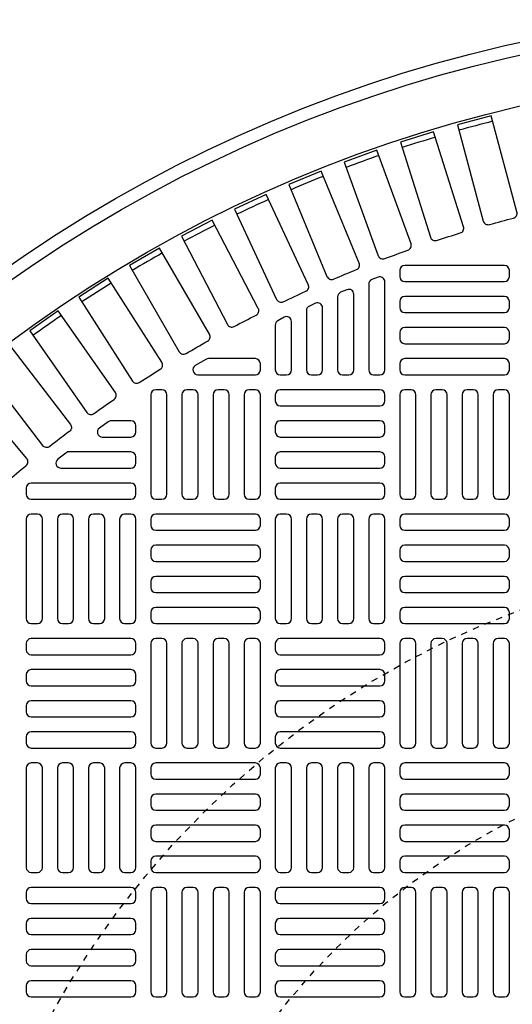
# Model space of a CAD drawing. Extents: x -169 to 6736, y -208 to 3022.
# Tile 606 of 656: x 5949.61 to 5957.4, y 1323.91 to 1339.49. Entities that reach past the tile are written whole.
import ezdxf

# ---------------------------------------------------------------- set-up
doc = ezdxf.new("R2010")
doc.units = 0
doc.header["$MEASUREMENT"] = 0
doc.linetypes.add('HIDDEN2', pattern=[0.28125, 0.1875, -0.09375])
doc.layers.get('DEFPOINTS').update_dxf_attribs({"linetype": 'CONTINUOUS'})
for name, color, linetype in [('TANK-MANHOLE-COVER-40', 2, 'CONTINUOUS'), ('TANK-MANHOLE-COVER-HATCH-40', 252, 'CONTINUOUS'), ('TANK-SLOPE', 3, 'CONTINUOUS')]:
    doc.layers.add(name, color=color, linetype=linetype)

msp = doc.modelspace()

# ---------------------------------------------------------------- linework, layer by layer
at = {"layer": 'DEFPOINTS', "color": 8, "linetype": 'HIDDEN2', "ltscale": 0.125}
msp.add_circle((5962.39028, 1317.01839), 14, dxfattribs=at)
msp.add_circle((5962.39028, 1317.01839), 14, dxfattribs=at)
at = {"layer": 'DEFPOINTS', "color": 8, "linetype": 'HIDDEN2', "ltscale": 0.5}
msp.add_circle((5962.39028, 1317.01839), 11, dxfattribs=at)
msp.add_circle((5962.39028, 1317.01839), 11, dxfattribs=at)
at = {"layer": 'TANK-MANHOLE-COVER-40', "color": 4, "linetype": 'Continuous'}
msp.add_circle((5962.39105, 1317.01839), 22.63902, dxfattribs=at)
at = {"layer": 'TANK-MANHOLE-COVER-40', "color": 1, "linetype": 'Continuous'}
msp.add_circle((5962.39105, 1317.01839), 22.44094, dxfattribs=at)
at = {"layer": 'TANK-MANHOLE-COVER-40', "color": 2, "linetype": 'Continuous'}
msp.add_circle((5962.39105, 1317.01839), 21.65354, dxfattribs=at)
at = {"layer": 'TANK-MANHOLE-COVER-HATCH-40', "linetype": 'Continuous'}
for points in [[(5957.03571, 1336.2472, -0.00491171), (5957.4145, 1336.3487, 0.41709369), (5957.47092, 1336.44533), (5957.06309, 1337.96741), (5956.53069, 1337.82475), (5956.93852, 1336.30267, 0.41709369), (5957.03571, 1336.2472)], [(5956.20206, 1335.9953, -0.00491171), (5956.57606, 1336.11323, 0.41709369), (5956.62822, 1336.21223), (5956.15437, 1337.71507), (5955.6287, 1337.54932), (5956.10255, 1336.04648, 0.41709369), (5956.20206, 1335.9953)], [(5955.38019, 1335.70728, -0.00491171), (5955.74869, 1335.84141, 0.41709369), (5955.79648, 1335.94259), (5955.25753, 1337.42333), (5954.73959, 1337.23481), (5955.27854, 1335.75407, 0.41709369), (5955.38019, 1335.70728)], [(5954.57166, 1335.38368, -0.00491171), (5954.93396, 1335.53375, 0.41709369), (5954.97729, 1335.63693), (5954.37427, 1337.09275), (5953.86505, 1336.88182), (5954.46807, 1335.426, 0.41709369), (5954.57166, 1335.38368)], [(5953.77802, 1335.02513, -0.00491171), (5954.13343, 1335.19086, 0.41709369), (5954.17222, 1335.29582), (5953.50627, 1336.72395), (5953.00673, 1336.49102), (5953.67268, 1335.06288, 0.41709369), (5953.77802, 1335.02513)], [(5953.00077, 1334.63229, -0.00491171), (5953.34862, 1334.81337, 0.41709369), (5953.38279, 1334.91993), (5952.65518, 1336.31765), (5952.16628, 1336.06314), (5952.89389, 1334.66542, 0.41709369), (5953.00077, 1334.63229)], [(5952.2414, 1334.20593, -0.00491171), (5952.58102, 1334.40201, 0.41709369), (5952.61051, 1334.50995), (5951.82263, 1335.87461), (5951.34529, 1335.59902), (5952.13318, 1334.23436, 0.41709369), (5952.2414, 1334.20593)], [(5951.50135, 1333.74685, -0.00491171), (5951.83209, 1333.95756, 0.41709369), (5951.85685, 1334.06668), (5951.01019, 1335.39568), (5950.54533, 1335.09953), (5951.39199, 1333.77053, 0.41709369), (5951.50135, 1333.74685)], [(5950.78203, 1333.25593, -0.00491171), (5951.10327, 1333.48086, 0.41709369), (5951.12324, 1333.59096), (5950.21942, 1334.88176), (5949.76791, 1334.56561), (5950.67174, 1333.27482, 0.41709369), (5950.78203, 1333.25593)], [(5950.08481, 1332.7341, -0.41709369), (5949.9738, 1332.74816), (5949.01453, 1333.9983), (5949.45181, 1334.33384), (5950.41108, 1333.08369, -0.41709369), (5950.39593, 1332.97282, 0.00491171), (5950.08481, 1332.7341)], [(5952.59286, 1334.12469, 0.1342636), (5952.55279, 1334.11373), (5952.38628, 1334.01531, 0.76325856), (5952.42635, 1333.86879), (5953.33593, 1333.86879), (5953.33593, 1333.86879, 0.41421356), (5953.41467, 1333.94753), (5953.41467, 1334.04595), (5953.41467, 1334.04595, 0.41421356), (5953.33593, 1334.12469), (5952.59286, 1334.12469)], [(5949.41102, 1332.18235, -0.00491171), (5949.71142, 1332.43442, 0.41709369), (5949.72172, 1332.54585), (5948.70884, 1333.75296), (5948.28661, 1333.39866), (5949.29949, 1332.19155, 0.41709369), (5949.41102, 1332.18235)], [(5951.05287, 1333.14044, 0.15754945), (5951.00679, 1333.12555), (5950.87039, 1333.02713, 0.72778796), (5950.91646, 1332.88453), (5951.36742, 1332.88453), (5951.36742, 1332.88453, 0.41421356), (5951.44616, 1332.96327), (5951.44616, 1333.0617), (5951.44616, 1333.0617, 0.41421356), (5951.36742, 1333.14044), (5951.05287, 1333.14044)], [(5950.38677, 1332.64831, 0.16819223), (5950.33808, 1332.63146), (5950.21296, 1332.53304, 0.71204699), (5950.26164, 1332.39241), (5951.36742, 1332.39241), (5951.36742, 1332.39241, 0.41421356), (5951.44616, 1332.47115), (5951.44616, 1332.56957), (5951.44616, 1332.56957, 0.41421356), (5951.36742, 1332.64831), (5950.35951, 1332.64831)]]:
    msp.add_lwpolyline(points, format="xyb", dxfattribs=at)
at = {"layer": 'TANK-MANHOLE-COVER-HATCH-40', "linetype": 'Continuous', "flags": 128}
for points in [[(5955.61939, 1335.4239, 0.41421356), (5955.69813, 1335.34516), (5957.27294, 1335.34516, 0.41421356), (5957.35168, 1335.4239), (5957.35168, 1335.52233, 0.41421356), (5957.27294, 1335.60107), (5955.69813, 1335.60107, 0.41421356), (5955.61939, 1335.52233)], [(5955.61939, 1334.93178, 0.41421356), (5955.69813, 1334.85304), (5957.27294, 1334.85304, 0.41421356), (5957.35168, 1334.93178), (5957.35168, 1335.0302, 0.41421356), (5957.27294, 1335.10894), (5955.69813, 1335.10894, 0.41421356), (5955.61939, 1335.0302)], [(5955.61939, 1334.43965, 0.41421356), (5955.69813, 1334.36091), (5957.27294, 1334.36091, 0.41421356), (5957.35168, 1334.43965), (5957.35168, 1334.53808, 0.41421356), (5957.27294, 1334.61682), (5955.69813, 1334.61682, 0.41421356), (5955.61939, 1334.53808)], [(5955.61939, 1333.94753, 0.41421356), (5955.69813, 1333.86879), (5957.27294, 1333.86879, 0.41421356), (5957.35168, 1333.94753), (5957.35168, 1334.04595, 0.41421356), (5957.27294, 1334.12469), (5955.69813, 1334.12469, 0.41421356), (5955.61939, 1334.04595)], [(5951.85955, 1331.90028, 0.41421356), (5951.93829, 1331.97902), (5951.93829, 1333.55382, 0.41421356), (5951.85955, 1333.63256), (5951.76112, 1333.63256, 0.41421356), (5951.68238, 1333.55382), (5951.68238, 1331.97902, 0.41421356), (5951.76112, 1331.90028)], [(5952.35168, 1331.90028, 0.41421356), (5952.43042, 1331.97902), (5952.43042, 1333.55382, 0.41421356), (5952.35168, 1333.63256), (5952.25325, 1333.63256, 0.41421356), (5952.17451, 1333.55382), (5952.17451, 1331.97902, 0.41421356), (5952.25325, 1331.90028)], [(5952.8438, 1331.90028, 0.41421356), (5952.92254, 1331.97902), (5952.92254, 1333.55382, 0.41421356), (5952.8438, 1333.63256), (5952.74538, 1333.63256, 0.41421356), (5952.66664, 1333.55382), (5952.66664, 1331.97902, 0.41421356), (5952.74538, 1331.90028)], [(5953.33593, 1331.90028, 0.41421356), (5953.41467, 1331.97902), (5953.41467, 1333.55382, 0.41421356), (5953.33593, 1333.63256), (5953.2375, 1333.63256, 0.41421356), (5953.15876, 1333.55382), (5953.15876, 1331.97902, 0.41421356), (5953.2375, 1331.90028)], [(5955.38317, 1333.55382, 0.41421356), (5955.30443, 1333.63256), (5953.72963, 1333.63256, 0.41421356), (5953.65089, 1333.55382), (5953.65089, 1333.4554, 0.41421356), (5953.72963, 1333.37666), (5955.30443, 1333.37666, 0.41421356), (5955.38317, 1333.4554)], [(5955.79656, 1331.90028, 0.41421356), (5955.8753, 1331.97902), (5955.8753, 1333.55382, 0.41421356), (5955.79656, 1333.63256), (5955.69813, 1333.63256, 0.41421356), (5955.61939, 1333.55382), (5955.61939, 1331.97902, 0.41421356), (5955.69813, 1331.90028)], [(5956.28868, 1331.90028, 0.41421356), (5956.36742, 1331.97902), (5956.36742, 1333.55382, 0.41421356), (5956.28868, 1333.63256), (5956.19026, 1333.63256, 0.41421356), (5956.11152, 1333.55382), (5956.11152, 1331.97902, 0.41421356), (5956.19026, 1331.90028)], [(5956.78081, 1331.90028, 0.41421356), (5956.85955, 1331.97902), (5956.85955, 1333.55382, 0.41421356), (5956.78081, 1333.63256), (5956.68238, 1333.63256, 0.41421356), (5956.60364, 1333.55382), (5956.60364, 1331.97902, 0.41421356), (5956.68238, 1331.90028)], [(5957.27294, 1331.90028, 0.41421356), (5957.35168, 1331.97902), (5957.35168, 1333.55382, 0.41421356), (5957.27294, 1333.63256), (5957.17451, 1333.63256, 0.41421356), (5957.09577, 1333.55382), (5957.09577, 1331.97902, 0.41421356), (5957.17451, 1331.90028)], [(5955.38317, 1333.0617, 0.41421356), (5955.30443, 1333.14044), (5953.72963, 1333.14044, 0.41421356), (5953.65089, 1333.0617), (5953.65089, 1332.96327, 0.41421356), (5953.72963, 1332.88453), (5955.30443, 1332.88453, 0.41421356), (5955.38317, 1332.96327)], [(5955.38317, 1332.56957, 0.41421356), (5955.30443, 1332.64831), (5953.72963, 1332.64831, 0.41421356), (5953.65089, 1332.56957), (5953.65089, 1332.47115, 0.41421356), (5953.72963, 1332.39241), (5955.30443, 1332.39241, 0.41421356), (5955.38317, 1332.47115)], [(5955.38317, 1332.07745, 0.41421356), (5955.30443, 1332.15619), (5953.72963, 1332.15619, 0.41421356), (5953.65089, 1332.07745), (5953.65089, 1331.97902, 0.41421356), (5953.72963, 1331.90028), (5955.30443, 1331.90028, 0.41421356), (5955.38317, 1331.97902)], [(5949.89105, 1329.93178, 0.41421356), (5949.96979, 1330.01052), (5949.96979, 1331.58532, 0.41421356), (5949.89105, 1331.66406), (5949.79262, 1331.66406, 0.41421356), (5949.71388, 1331.58532), (5949.71388, 1330.01052, 0.41421356), (5949.79262, 1329.93178)], [(5950.38317, 1329.93178, 0.41421356), (5950.46191, 1330.01052), (5950.46191, 1331.58532, 0.41421356), (5950.38317, 1331.66406), (5950.28475, 1331.66406, 0.41421356), (5950.20601, 1331.58532), (5950.20601, 1330.01052, 0.41421356), (5950.28475, 1329.93178)], [(5950.8753, 1329.93178, 0.41421356), (5950.95404, 1330.01052), (5950.95404, 1331.58532, 0.41421356), (5950.8753, 1331.66406), (5950.77687, 1331.66406, 0.41421356), (5950.69813, 1331.58532), (5950.69813, 1330.01052, 0.41421356), (5950.77687, 1329.93178)], [(5951.36742, 1329.93178, 0.41421356), (5951.44616, 1330.01052), (5951.44616, 1331.58532, 0.41421356), (5951.36742, 1331.66406), (5951.269, 1331.66406, 0.41421356), (5951.19026, 1331.58532), (5951.19026, 1330.01052, 0.41421356), (5951.269, 1329.93178)], [(5951.68238, 1331.4869, 0.41421356), (5951.76112, 1331.40816), (5953.33593, 1331.40816, 0.41421356), (5953.41467, 1331.4869), (5953.41467, 1331.58532, 0.41421356), (5953.33593, 1331.66406), (5951.76112, 1331.66406, 0.41421356), (5951.68238, 1331.58532)], [(5953.82805, 1329.93178, 0.41421356), (5953.90679, 1330.01052), (5953.90679, 1331.58532, 0.41421356), (5953.82805, 1331.66406), (5953.72963, 1331.66406, 0.41421356), (5953.65089, 1331.58532), (5953.65089, 1330.01052, 0.41421356), (5953.72963, 1329.93178)], [(5954.32018, 1329.93178, 0.41421356), (5954.39892, 1330.01052), (5954.39892, 1331.58532, 0.41421356), (5954.32018, 1331.66406), (5954.22175, 1331.66406, 0.41421356), (5954.14301, 1331.58532), (5954.14301, 1330.01052, 0.41421356), (5954.22175, 1329.93178)], [(5954.81231, 1329.93178, 0.41421356), (5954.89105, 1330.01052), (5954.89105, 1331.58532, 0.41421356), (5954.81231, 1331.66406), (5954.71388, 1331.66406, 0.41421356), (5954.63514, 1331.58532), (5954.63514, 1330.01052, 0.41421356), (5954.71388, 1329.93178)], [(5955.30443, 1329.93178, 0.41421356), (5955.38317, 1330.01052), (5955.38317, 1331.58532, 0.41421356), (5955.30443, 1331.66406), (5955.20601, 1331.66406, 0.41421356), (5955.12727, 1331.58532), (5955.12727, 1330.01052, 0.41421356), (5955.20601, 1329.93178)], [(5955.61939, 1331.4869, 0.41421356), (5955.69813, 1331.40816), (5957.27294, 1331.40816, 0.41421356), (5957.35168, 1331.4869), (5957.35168, 1331.58532, 0.41421356), (5957.27294, 1331.66406), (5955.69813, 1331.66406, 0.41421356), (5955.61939, 1331.58532)], [(5951.68238, 1330.99477, 0.41421356), (5951.76112, 1330.91603), (5953.33593, 1330.91603, 0.41421356), (5953.41467, 1330.99477), (5953.41467, 1331.09319, 0.41421356), (5953.33593, 1331.17194), (5951.76112, 1331.17194, 0.41421356), (5951.68238, 1331.09319)], [(5955.61939, 1330.99477, 0.41421356), (5955.69813, 1330.91603), (5957.27294, 1330.91603, 0.41421356), (5957.35168, 1330.99477), (5957.35168, 1331.09319, 0.41421356), (5957.27294, 1331.17194), (5955.69813, 1331.17194, 0.41421356), (5955.61939, 1331.09319)], [(5951.68238, 1330.50264, 0.41421356), (5951.76112, 1330.4239), (5953.33593, 1330.4239, 0.41421356), (5953.41467, 1330.50264), (5953.41467, 1330.60107, 0.41421356), (5953.33593, 1330.67981), (5951.76112, 1330.67981, 0.41421356), (5951.68238, 1330.60107)], [(5955.61939, 1330.50264, 0.41421356), (5955.69813, 1330.4239), (5957.27294, 1330.4239, 0.41421356), (5957.35168, 1330.50264), (5957.35168, 1330.60107, 0.41421356), (5957.27294, 1330.67981), (5955.69813, 1330.67981, 0.41421356), (5955.61939, 1330.60107)], [(5951.68238, 1330.01052, 0.41421356), (5951.76112, 1329.93178), (5953.33593, 1329.93178, 0.41421356), (5953.41467, 1330.01052), (5953.41467, 1330.10894, 0.41421356), (5953.33593, 1330.18768), (5951.76112, 1330.18768, 0.41421356), (5951.68238, 1330.10894)], [(5955.61939, 1330.01052, 0.41421356), (5955.69813, 1329.93178), (5957.27294, 1329.93178, 0.41421356), (5957.35168, 1330.01052), (5957.35168, 1330.10894, 0.41421356), (5957.27294, 1330.18768), (5955.69813, 1330.18768, 0.41421356), (5955.61939, 1330.10894)], [(5951.44616, 1329.61682, 0.41421356), (5951.36742, 1329.69556), (5949.79262, 1329.69556, 0.41421356), (5949.71388, 1329.61682), (5949.71388, 1329.51839, 0.41421356), (5949.79262, 1329.43965), (5951.36742, 1329.43965, 0.41421356), (5951.44616, 1329.51839)], [(5951.85955, 1327.96327, 0.41421356), (5951.93829, 1328.04201), (5951.93829, 1329.61682, 0.41421356), (5951.85955, 1329.69556), (5951.76112, 1329.69556, 0.41421356), (5951.68238, 1329.61682), (5951.68238, 1328.04201, 0.41421356), (5951.76112, 1327.96327)], [(5952.35168, 1327.96327, 0.41421356), (5952.43042, 1328.04201), (5952.43042, 1329.61682, 0.41421356), (5952.35168, 1329.69556), (5952.25325, 1329.69556, 0.41421356), (5952.17451, 1329.61682), (5952.17451, 1328.04201, 0.41421356), (5952.25325, 1327.96327)], [(5952.8438, 1327.96327, 0.41421356), (5952.92254, 1328.04201), (5952.92254, 1329.61682, 0.41421356), (5952.8438, 1329.69556), (5952.74538, 1329.69556, 0.41421356), (5952.66664, 1329.61682), (5952.66664, 1328.04201, 0.41421356), (5952.74538, 1327.96327)], [(5953.33593, 1327.96327, 0.41421356), (5953.41467, 1328.04201), (5953.41467, 1329.61682, 0.41421356), (5953.33593, 1329.69556), (5953.2375, 1329.69556, 0.41421356), (5953.15876, 1329.61682), (5953.15876, 1328.04201, 0.41421356), (5953.2375, 1327.96327)], [(5955.38317, 1329.61682, 0.41421356), (5955.30443, 1329.69556), (5953.72963, 1329.69556, 0.41421356), (5953.65089, 1329.61682), (5953.65089, 1329.51839, 0.41421356), (5953.72963, 1329.43965), (5955.30443, 1329.43965, 0.41421356), (5955.38317, 1329.51839)], [(5955.79656, 1327.96327, 0.41421356), (5955.8753, 1328.04201), (5955.8753, 1329.61682, 0.41421356), (5955.79656, 1329.69556), (5955.69813, 1329.69556, 0.41421356), (5955.61939, 1329.61682), (5955.61939, 1328.04201, 0.41421356), (5955.69813, 1327.96327)], [(5956.28868, 1327.96327, 0.41421356), (5956.36742, 1328.04201), (5956.36742, 1329.61682, 0.41421356), (5956.28868, 1329.69556), (5956.19026, 1329.69556, 0.41421356), (5956.11152, 1329.61682), (5956.11152, 1328.04201, 0.41421356), (5956.19026, 1327.96327)], [(5956.78081, 1327.96327, 0.41421356), (5956.85955, 1328.04201), (5956.85955, 1329.61682, 0.41421356), (5956.78081, 1329.69556), (5956.68238, 1329.69556, 0.41421356), (5956.60364, 1329.61682), (5956.60364, 1328.04201, 0.41421356), (5956.68238, 1327.96327)], [(5957.27294, 1327.96327, 0.41421356), (5957.35168, 1328.04201), (5957.35168, 1329.61682, 0.41421356), (5957.27294, 1329.69556), (5957.17451, 1329.69556, 0.41421356), (5957.09577, 1329.61682), (5957.09577, 1328.04201, 0.41421356), (5957.17451, 1327.96327)], [(5951.44616, 1329.12469, 0.41421356), (5951.36742, 1329.20343), (5949.79262, 1329.20343, 0.41421356), (5949.71388, 1329.12469), (5949.71388, 1329.02627, 0.41421356), (5949.79262, 1328.94753), (5951.36742, 1328.94753, 0.41421356), (5951.44616, 1329.02627)], [(5955.38317, 1329.12469, 0.41421356), (5955.30443, 1329.20343), (5953.72963, 1329.20343, 0.41421356), (5953.65089, 1329.12469), (5953.65089, 1329.02627, 0.41421356), (5953.72963, 1328.94753), (5955.30443, 1328.94753, 0.41421356), (5955.38317, 1329.02627)], [(5951.44616, 1328.63256, 0.41421356), (5951.36742, 1328.71131), (5949.79262, 1328.71131, 0.41421356), (5949.71388, 1328.63256), (5949.71388, 1328.53414, 0.41421356), (5949.79262, 1328.4554), (5951.36742, 1328.4554, 0.41421356), (5951.44616, 1328.53414)], [(5955.38317, 1328.63256, 0.41421356), (5955.30443, 1328.71131), (5953.72963, 1328.71131, 0.41421356), (5953.65089, 1328.63256), (5953.65089, 1328.53414, 0.41421356), (5953.72963, 1328.4554), (5955.30443, 1328.4554, 0.41421356), (5955.38317, 1328.53414)], [(5951.44616, 1328.14044, 0.41421356), (5951.36742, 1328.21918), (5949.79262, 1328.21918, 0.41421356), (5949.71388, 1328.14044), (5949.71388, 1328.04201, 0.41421356), (5949.79262, 1327.96327), (5951.36742, 1327.96327, 0.41421356), (5951.44616, 1328.04201)], [(5955.38317, 1328.14044, 0.41421356), (5955.30443, 1328.21918), (5953.72963, 1328.21918, 0.41421356), (5953.65089, 1328.14044), (5953.65089, 1328.04201, 0.41421356), (5953.72963, 1327.96327), (5955.30443, 1327.96327, 0.41421356), (5955.38317, 1328.04201)], [(5949.89105, 1325.99477, 0.41421356), (5949.96979, 1326.07351), (5949.96979, 1327.64831, 0.41421356), (5949.89105, 1327.72705), (5949.79262, 1327.72705, 0.41421356), (5949.71388, 1327.64831), (5949.71388, 1326.07351, 0.41421356), (5949.79262, 1325.99477)], [(5950.38317, 1325.99477, 0.41421356), (5950.46191, 1326.07351), (5950.46191, 1327.64831, 0.41421356), (5950.38317, 1327.72705), (5950.28475, 1327.72705, 0.41421356), (5950.20601, 1327.64831), (5950.20601, 1326.07351, 0.41421356), (5950.28475, 1325.99477)], [(5950.8753, 1325.99477, 0.41421356), (5950.95404, 1326.07351), (5950.95404, 1327.64831, 0.41421356), (5950.8753, 1327.72705), (5950.77687, 1327.72705, 0.41421356), (5950.69813, 1327.64831), (5950.69813, 1326.07351, 0.41421356), (5950.77687, 1325.99477)], [(5951.36742, 1325.99477, 0.41421356), (5951.44616, 1326.07351), (5951.44616, 1327.64831, 0.41421356), (5951.36742, 1327.72705), (5951.269, 1327.72705, 0.41421356), (5951.19026, 1327.64831), (5951.19026, 1326.07351, 0.41421356), (5951.269, 1325.99477)], [(5951.68238, 1327.54989, 0.41421356), (5951.76112, 1327.47115), (5953.33593, 1327.47115, 0.41421356), (5953.41467, 1327.54989), (5953.41467, 1327.64831, 0.41421356), (5953.33593, 1327.72705), (5951.76112, 1327.72705, 0.41421356), (5951.68238, 1327.64831)], [(5953.82805, 1325.99477, 0.41421356), (5953.90679, 1326.07351), (5953.90679, 1327.64831, 0.41421356), (5953.82805, 1327.72705), (5953.72963, 1327.72705, 0.41421356), (5953.65089, 1327.64831), (5953.65089, 1326.07351, 0.41421356), (5953.72963, 1325.99477)], [(5954.32018, 1325.99477, 0.41421356), (5954.39892, 1326.07351), (5954.39892, 1327.64831, 0.41421356), (5954.32018, 1327.72705), (5954.22175, 1327.72705, 0.41421356), (5954.14301, 1327.64831), (5954.14301, 1326.07351, 0.41421356), (5954.22175, 1325.99477)], [(5954.81231, 1325.99477, 0.41421356), (5954.89105, 1326.07351), (5954.89105, 1327.64831, 0.41421356), (5954.81231, 1327.72705), (5954.71388, 1327.72705, 0.41421356), (5954.63514, 1327.64831), (5954.63514, 1326.07351, 0.41421356), (5954.71388, 1325.99477)], [(5955.30443, 1325.99477, 0.41421356), (5955.38317, 1326.07351), (5955.38317, 1327.64831, 0.41421356), (5955.30443, 1327.72705), (5955.20601, 1327.72705, 0.41421356), (5955.12727, 1327.64831), (5955.12727, 1326.07351, 0.41421356), (5955.20601, 1325.99477)], [(5955.61939, 1327.54989, 0.41421356), (5955.69813, 1327.47115), (5957.27294, 1327.47115, 0.41421356), (5957.35168, 1327.54989), (5957.35168, 1327.64831, 0.41421356), (5957.27294, 1327.72705), (5955.69813, 1327.72705, 0.41421356), (5955.61939, 1327.64831)], [(5951.68238, 1327.05776, 0.41421356), (5951.76112, 1326.97902), (5953.33593, 1326.97902, 0.41421356), (5953.41467, 1327.05776), (5953.41467, 1327.15619, 0.41421356), (5953.33593, 1327.23493), (5951.76112, 1327.23493, 0.41421356), (5951.68238, 1327.15619)], [(5955.61939, 1327.05776, 0.41421356), (5955.69813, 1326.97902), (5957.27294, 1326.97902, 0.41421356), (5957.35168, 1327.05776), (5957.35168, 1327.15619, 0.41421356), (5957.27294, 1327.23493), (5955.69813, 1327.23493, 0.41421356), (5955.61939, 1327.15619)], [(5951.68238, 1326.56564, 0.41421356), (5951.76112, 1326.4869), (5953.33593, 1326.4869, 0.41421356), (5953.41467, 1326.56564), (5953.41467, 1326.66406, 0.41421356), (5953.33593, 1326.7428), (5951.76112, 1326.7428, 0.41421356), (5951.68238, 1326.66406)], [(5955.61939, 1326.56564, 0.41421356), (5955.69813, 1326.4869), (5957.27294, 1326.4869, 0.41421356), (5957.35168, 1326.56564), (5957.35168, 1326.66406, 0.41421356), (5957.27294, 1326.7428), (5955.69813, 1326.7428, 0.41421356), (5955.61939, 1326.66406)], [(5951.68238, 1326.07351, 0.41421356), (5951.76112, 1325.99477), (5953.33593, 1325.99477, 0.41421356), (5953.41467, 1326.07351), (5953.41467, 1326.17194, 0.41421356), (5953.33593, 1326.25068), (5951.76112, 1326.25068, 0.41421356), (5951.68238, 1326.17194)], [(5955.61939, 1326.07351, 0.41421356), (5955.69813, 1325.99477), (5957.27294, 1325.99477, 0.41421356), (5957.35168, 1326.07351), (5957.35168, 1326.17194, 0.41421356), (5957.27294, 1326.25068), (5955.69813, 1326.25068, 0.41421356), (5955.61939, 1326.17194)], [(5951.44616, 1325.67981, 0.41421356), (5951.36742, 1325.75855), (5949.79262, 1325.75855, 0.41421356), (5949.71388, 1325.67981), (5949.71388, 1325.58138, 0.41421356), (5949.79262, 1325.50264), (5951.36742, 1325.50264, 0.41421356), (5951.44616, 1325.58138)], [(5951.85955, 1324.02627, 0.41421356), (5951.93829, 1324.10501), (5951.93829, 1325.67981, 0.41421356), (5951.85955, 1325.75855), (5951.76112, 1325.75855, 0.41421356), (5951.68238, 1325.67981), (5951.68238, 1324.10501, 0.41421356), (5951.76112, 1324.02627)], [(5952.35168, 1324.02627, 0.41421356), (5952.43042, 1324.10501), (5952.43042, 1325.67981, 0.41421356), (5952.35168, 1325.75855), (5952.25325, 1325.75855, 0.41421356), (5952.17451, 1325.67981), (5952.17451, 1324.10501, 0.41421356), (5952.25325, 1324.02627)], [(5952.8438, 1324.02627, 0.41421356), (5952.92254, 1324.10501), (5952.92254, 1325.67981, 0.41421356), (5952.8438, 1325.75855), (5952.74538, 1325.75855, 0.41421356), (5952.66664, 1325.67981), (5952.66664, 1324.10501, 0.41421356), (5952.74538, 1324.02627)], [(5953.33593, 1324.02627, 0.41421356), (5953.41467, 1324.10501), (5953.41467, 1325.67981, 0.41421356), (5953.33593, 1325.75855), (5953.2375, 1325.75855, 0.41421356), (5953.15876, 1325.67981), (5953.15876, 1324.10501, 0.41421356), (5953.2375, 1324.02627)], [(5955.38317, 1325.67981, 0.41421356), (5955.30443, 1325.75855), (5953.72963, 1325.75855, 0.41421356), (5953.65089, 1325.67981), (5953.65089, 1325.58138, 0.41421356), (5953.72963, 1325.50264), (5955.30443, 1325.50264, 0.41421356), (5955.38317, 1325.58138)], [(5955.79656, 1324.02627, 0.41421356), (5955.8753, 1324.10501), (5955.8753, 1325.67981, 0.41421356), (5955.79656, 1325.75855), (5955.69813, 1325.75855, 0.41421356), (5955.61939, 1325.67981), (5955.61939, 1324.10501, 0.41421356), (5955.69813, 1324.02627)], [(5956.28868, 1324.02627, 0.41421356), (5956.36742, 1324.10501), (5956.36742, 1325.67981, 0.41421356), (5956.28868, 1325.75855), (5956.19026, 1325.75855, 0.41421356), (5956.11152, 1325.67981), (5956.11152, 1324.10501, 0.41421356), (5956.19026, 1324.02627)], [(5956.78081, 1324.02627, 0.41421356), (5956.85955, 1324.10501), (5956.85955, 1325.67981, 0.41421356), (5956.78081, 1325.75855), (5956.68238, 1325.75855, 0.41421356), (5956.60364, 1325.67981), (5956.60364, 1324.10501, 0.41421356), (5956.68238, 1324.02627)], [(5957.27294, 1324.02627, 0.41421356), (5957.35168, 1324.10501), (5957.35168, 1325.67981, 0.41421356), (5957.27294, 1325.75855), (5957.17451, 1325.75855, 0.41421356), (5957.09577, 1325.67981), (5957.09577, 1324.10501, 0.41421356), (5957.17451, 1324.02627)], [(5951.44616, 1325.18768, 0.41421356), (5951.36742, 1325.26642), (5949.79262, 1325.26642, 0.41421356), (5949.71388, 1325.18768), (5949.71388, 1325.08926, 0.41421356), (5949.79262, 1325.01052), (5951.36742, 1325.01052, 0.41421356), (5951.44616, 1325.08926)], [(5955.38317, 1325.18768, 0.41421356), (5955.30443, 1325.26642), (5953.72963, 1325.26642, 0.41421356), (5953.65089, 1325.18768), (5953.65089, 1325.08926, 0.41421356), (5953.72963, 1325.01052), (5955.30443, 1325.01052, 0.41421356), (5955.38317, 1325.08926)], [(5951.44616, 1324.69556, 0.41421356), (5951.36742, 1324.7743), (5949.79262, 1324.7743, 0.41421356), (5949.71388, 1324.69556), (5949.71388, 1324.59713, 0.41421356), (5949.79262, 1324.51839), (5951.36742, 1324.51839, 0.41421356), (5951.44616, 1324.59713)], [(5955.38317, 1324.69556, 0.41421356), (5955.30443, 1324.7743), (5953.72963, 1324.7743, 0.41421356), (5953.65089, 1324.69556), (5953.65089, 1324.59713, 0.41421356), (5953.72963, 1324.51839), (5955.30443, 1324.51839, 0.41421356), (5955.38317, 1324.59713)], [(5951.44616, 1324.20343, 0.41421356), (5951.36742, 1324.28217), (5949.79262, 1324.28217, 0.41421356), (5949.71388, 1324.20343), (5949.71388, 1324.10501, 0.41421356), (5949.79262, 1324.02627), (5951.36742, 1324.02627, 0.41421356), (5951.44616, 1324.10501)], [(5955.38317, 1324.20343, 0.41421356), (5955.30443, 1324.28217), (5953.72963, 1324.28217, 0.41421356), (5953.65089, 1324.20343), (5953.65089, 1324.10501, 0.41421356), (5953.72963, 1324.02627), (5955.30443, 1324.02627, 0.41421356), (5955.38317, 1324.10501)]]:
    msp.add_lwpolyline(points, format="xyb", close=True, dxfattribs=at)
at = {"layer": 'TANK-MANHOLE-COVER-HATCH-40', "linetype": 'Continuous'}
for points in [[(5955.30443, 1333.86879, 0.41421356), (5955.38317, 1333.94753), (5955.38317, 1335.34089, 0.52729524), (5955.27594, 1335.4143), (5955.17752, 1335.3761, 0.30950451), (5955.12727, 1335.30269), (5955.12727, 1333.94753), (5955.12727, 1333.94753, 0.41421356), (5955.20601, 1333.86879), (5955.30443, 1333.86879)], [(5954.81231, 1333.86879, 0.41421356), (5954.89105, 1333.94753), (5954.89105, 1335.14286, 0.53592322), (5954.78185, 1335.21547), (5954.68343, 1335.17419, 0.30214843), (5954.63514, 1335.10158), (5954.63514, 1333.94753), (5954.63514, 1333.94753, 0.41421356), (5954.71388, 1333.86879), (5954.81231, 1333.86879)], [(5954.32018, 1333.86879, 0.41421356), (5954.39892, 1333.94753), (5954.39892, 1334.92912, 0.54471323), (5954.28776, 1335.00088), (5954.18934, 1334.95641, 0.2947387), (5954.14301, 1334.88466), (5954.14301, 1333.94753), (5954.14301, 1333.94753, 0.41421356), (5954.22175, 1333.86879), (5954.32018, 1333.86879)], [(5953.65089, 1334.65518), (5953.65089, 1333.94753), (5953.65089, 1333.94753, 0.41421356), (5953.72963, 1333.86879), (5953.82805, 1333.86879), (5953.82805, 1333.86879, 0.41421356), (5953.90679, 1333.94753), (5953.90679, 1334.71201, 0.57735027), (5953.78868, 1334.7802), (5953.69026, 1334.72337, 0.26794919)], [(5951.44616, 1332.07745, 0.41421356), (5951.36742, 1332.15619), (5949.79262, 1332.15619, 0.41421356), (5949.71388, 1332.07745), (5949.71388, 1331.97902, 0.41421356), (5949.79262, 1331.90028), (5951.36742, 1331.90028, 0.41421356), (5951.44616, 1331.97902)]]:
    msp.add_lwpolyline(points, format="xyb", close=True, dxfattribs=at)
for start, end in [(104.266426, 105.733574), (106.766426, 108.233574), (109.266426, 110.733574), (111.766426, 113.233574), (114.266426, 115.733574), (116.766426, 118.233574), (119.266426, 120.733574), (121.766426, 123.233574), (124.266426, 125.733574)]:
    msp.add_arc((5962.39105, 1317.01839), 21.52559, start, end, dxfattribs=at)
at = {"layer": 'TANK-SLOPE'}
msp.add_lwpolyline([(6025.3253, 1299.70852, 0.74436939), (6025.32576, 1334.32659), (5972.33047, 1350.20076, 1.34341903), (5972.32959, 1283.83576)], format="xyb", close=True, dxfattribs=at)

doc.saveas('drawing.dxf')
